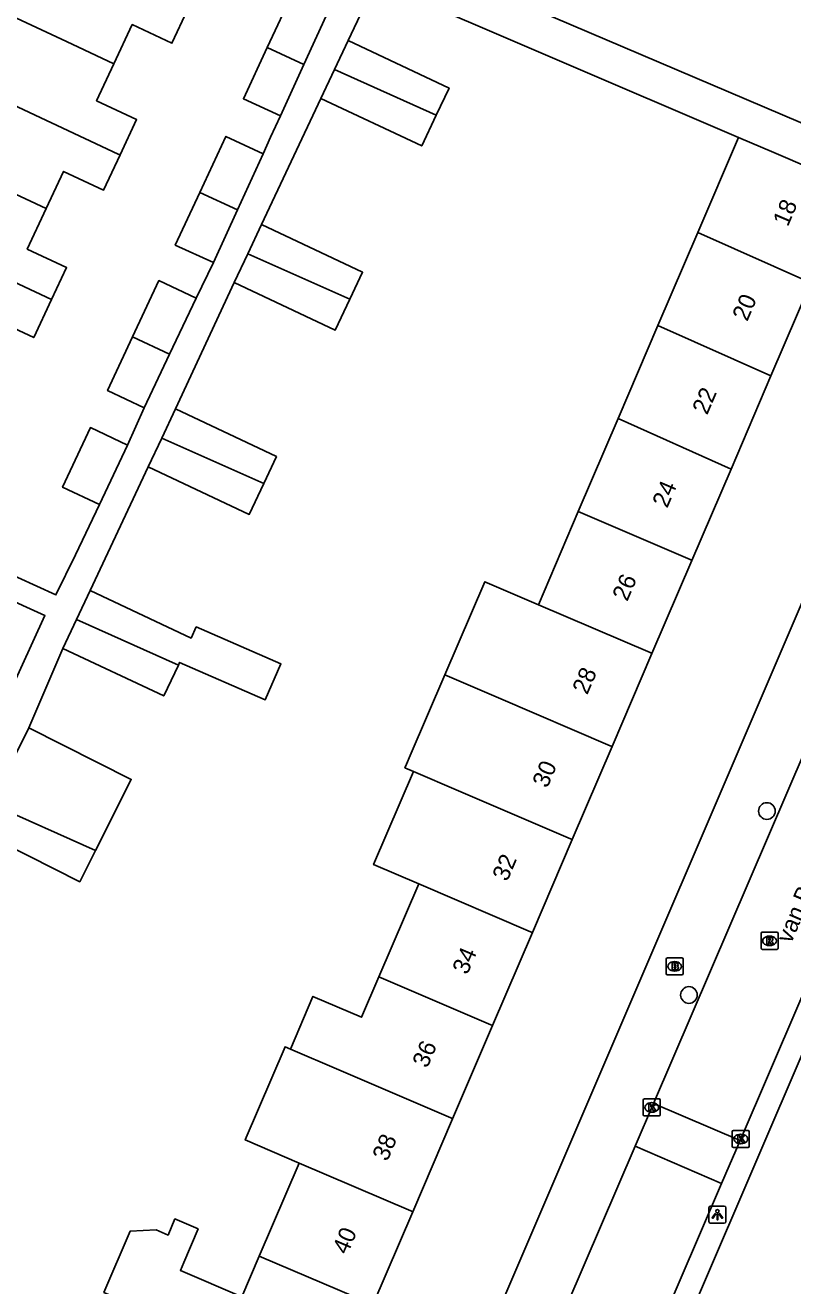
# Model space of a CAD drawing. Extents: x 159822 to 160765, y 380693 to 381634.
# Drawn here: x 160241.1 to 160286.1, y 381322.4 to 381396.3 of the extents above; entities that cross this region are included whole.
import ezdxf

# ---------------------------------------------------------------- set-up
doc = ezdxf.new("R2010")
doc.units = 0
for name, color, linetype in [('IMGEO_Boom', 7, 'Continuous'), ('IMGEO_Brandkraan', 7, 'Continuous'), ('IMGEO_Kolk', 7, 'Continuous'), ('IMGEO_Lichtpunt', 7, 'Continuous'), ('IMGEO_Openbare_ruimte_label', 7, 'Continuous'), ('IMGEO_Pand', 7, 'Continuous'), ('IMGEO_Pand_nummerreeks', 7, 'Continuous'), ('IMGEO_Rijbaan_lokaal_open', 7, 'Continuous'), ('IMGEO_Rioolput', 7, 'Continuous'), ('IMGEO_Voetpad_halfverhard', 7, 'Continuous'), ('IMGEO_Voetpad_open', 7, 'Continuous')]:
    doc.layers.add(name, color=color, linetype=linetype)

msp = doc.modelspace()

# ---------------------------------------------------------------- linework, layer by layer
at = {"layer": 'IMGEO_Boom'}
for centre in [(160284.61, 381350.247), (160280.037, 381339.46)]:
    msp.add_circle(centre, 0.489, dxfattribs=at)
at = {"layer": 'IMGEO_Brandkraan'}
for p, q in [((160278.697, 381340.712), (160278.697, 381341.564)), ((160278.772, 381341.638), (160279.624, 381341.638)), ((160279.185, 381341.418), (160279.21, 381341.418)), ((160279.698, 381341.564), (160279.698, 381340.712)), ((160279.624, 381340.638), (160278.772, 381340.638)), ((160279.208, 381340.858), (160279.183, 381340.858))]:
    msp.add_line(p, q, dxfattribs=at)
for points in [[(160278.697, 381340.712), (160278.697, 381341.564)], [(160278.772, 381341.638), (160279.624, 381341.638)], [(160279.045, 381341.338), (160279.045, 381340.938), (160279.258, 381340.938)], [(160279.276, 381341.338), (160279.045, 381341.338)], [(160279.224, 381341.257), (160279.17, 381341.257), (160279.17, 381341.181)], [(160279.17, 381341.181), (160279.223, 381341.181)], [(160279.232, 381341.105), (160279.17, 381341.105), (160279.17, 381341.024)], [(160279.17, 381341.024), (160279.232, 381341.024)], [(160279.698, 381341.564), (160279.698, 381340.712)], [(160279.624, 381340.638), (160278.772, 381340.638)]]:
    msp.add_lwpolyline(points, dxfattribs=at)
for centre, radius, start, end in [((160278.774, 381341.562), 0.0765, 91.55205, 178.44795), ((160278.774, 381341.562), 0.0765, 91.55205, 178.44795), ((160279.225, 381341.219), 0.0379, 267.82845, 90.93552), ((160279.233, 381341.064), 0.0404, 269.87594, 90.50774), ((160279.28, 381341.193), 0.145, 59.4692, 91.53667), ((160279.305, 381341.24), 0.0922, 285.51372, 58.15012), ((160279.31, 381341.048), 0.105, 301.31148, 78.98903), ((160279.622, 381341.562), 0.0765, 1.55205, 88.44795), ((160279.622, 381341.562), 0.0765, 1.55205, 88.44795), ((160278.774, 381340.714), 0.0765, 181.55205, 268.44795), ((160278.774, 381340.714), 0.0765, 181.55205, 268.44795), ((160279.264, 381341.189), 0.251, 268.66757, 293.53466), ((160279.622, 381340.714), 0.0765, 271.55205, 358.44795), ((160279.622, 381340.714), 0.0765, 271.55205, 358.44795)]:
    msp.add_arc(centre, radius, start, end, dxfattribs=at)
for centre, major_axis, ratio, start_param, end_param in [((160279.184, 381341.138), (-0.387, 0.002), 0.722429, 4.712389, 7.853982), ((160279.209, 381341.138), (-0.39, 0.002), 0.717154, 1.570796, 4.712389)]:
    msp.add_ellipse(centre, major_axis=major_axis, ratio=ratio, start_param=start_param, end_param=end_param, dxfattribs=at)
at = {"layer": 'IMGEO_Kolk'}
for p, q in [((160277.353, 381332.443), (160277.353, 381333.295)), ((160277.428, 381333.369), (160278.28, 381333.369)), ((160277.841, 381333.149), (160277.866, 381333.149)), ((160278.354, 381333.295), (160278.354, 381332.443)), ((160278.28, 381332.369), (160277.428, 381332.369)), ((160277.864, 381332.589), (160277.839, 381332.589)), ((160282.576, 381330.594), (160282.576, 381331.446)), ((160282.651, 381331.52), (160283.503, 381331.52)), ((160283.577, 381331.446), (160283.577, 381330.594)), ((160283.087, 381330.74), (160283.062, 381330.74)), ((160283.064, 381331.3), (160283.089, 381331.3)), ((160283.503, 381330.52), (160282.651, 381330.52))]:
    msp.add_line(p, q, dxfattribs=at)
for points in [[(160277.353, 381332.443), (160277.353, 381333.295)], [(160277.428, 381333.369), (160278.28, 381333.369)], [(160277.674, 381333.069), (160277.797, 381333.069), (160277.797, 381332.918), (160277.927, 381333.069), (160278.091, 381333.069), (160277.945, 381332.918), (160278.098, 381332.669), (160277.946, 381332.669), (160277.861, 381332.833), (160277.797, 381332.766), (160277.797, 381332.669), (160277.674, 381332.669), (160277.674, 381333.069)], [(160278.354, 381333.295), (160278.354, 381332.443)], [(160278.28, 381332.369), (160277.428, 381332.369)], [(160282.576, 381330.594), (160282.576, 381331.446)], [(160282.651, 381331.52), (160283.503, 381331.52)], [(160283.577, 381331.446), (160283.577, 381330.594)], [(160282.897, 381331.22), (160283.02, 381331.22), (160283.02, 381331.069), (160283.15, 381331.22), (160283.314, 381331.22), (160283.168, 381331.069), (160283.321, 381330.82), (160283.169, 381330.82), (160283.084, 381330.984), (160283.02, 381330.917), (160283.02, 381330.82), (160282.897, 381330.82), (160282.897, 381331.22)], [(160283.503, 381330.52), (160282.651, 381330.52)]]:
    msp.add_lwpolyline(points, dxfattribs=at)
for centre, start, end in [((160277.43, 381333.293), 91.55205, 178.44795), ((160277.43, 381333.293), 91.55205, 178.44795), ((160278.278, 381333.293), 1.55205, 88.44795), ((160278.278, 381333.293), 1.55205, 88.44795), ((160277.43, 381332.445), 181.55205, 268.44795), ((160277.43, 381332.445), 181.55205, 268.44795), ((160278.278, 381332.445), 271.55205, 358.44795), ((160278.278, 381332.445), 271.55205, 358.44795), ((160282.653, 381331.444), 91.55205, 178.44795), ((160282.653, 381331.444), 91.55205, 178.44795), ((160283.501, 381331.444), 1.55205, 88.44795), ((160283.501, 381331.444), 1.55205, 88.44795), ((160282.653, 381330.596), 181.55205, 268.44795), ((160282.653, 381330.596), 181.55205, 268.44795), ((160283.501, 381330.596), 271.55205, 358.44795), ((160283.501, 381330.596), 271.55205, 358.44795)]:
    msp.add_arc(centre, 0.0765, start, end, dxfattribs=at)
for centre, major_axis, ratio, start_param, end_param in [((160277.84, 381332.869), (-0.387, 0.002), 0.722429, 4.712389, 7.853982), ((160277.865, 381332.869), (-0.39, 0.002), 0.717154, 1.570796, 4.712389), ((160283.063, 381331.02), (-0.387, 0.002), 0.722429, 4.712389, 7.853982), ((160283.088, 381331.02), (-0.39, 0.002), 0.717154, 1.570796, 4.712389)]:
    msp.add_ellipse(centre, major_axis=major_axis, ratio=ratio, start_param=start_param, end_param=end_param, dxfattribs=at)
at = {"layer": 'IMGEO_Lichtpunt'}
for p, q in [((160281.209, 381326.985), (160281.209, 381326.178)), ((160281.209, 381326.985), (160281.209, 381326.178)), ((160282.111, 381327.08), (160281.303, 381327.08)), ((160282.111, 381327.08), (160281.303, 381327.08)), ((160282.205, 381326.178), (160282.205, 381326.985)), ((160282.205, 381326.178), (160282.205, 381326.985)), ((160281.303, 381326.084), (160282.111, 381326.084)), ((160281.303, 381326.084), (160282.111, 381326.084))]:
    msp.add_line(p, q, dxfattribs=at)
for points in [[(160281.583, 381326.649), (160281.622, 381326.621), (160281.434, 381326.359), (160281.396, 381326.386), (160281.583, 381326.649)], [(160281.685, 381326.601), (160281.732, 381326.601), (160281.732, 381326.279), (160281.685, 381326.279), (160281.685, 381326.601)], [(160281.795, 381326.621), (160281.833, 381326.648), (160282.02, 381326.386), (160281.981, 381326.358), (160281.795, 381326.621)]]:
    msp.add_lwpolyline(points, dxfattribs=at)
msp.add_circle((160281.708, 381326.783), 0.0994, dxfattribs=at)
for centre, start, end in [((160281.303, 381326.985), 90, 180), ((160281.303, 381326.985), 90, 180), ((160282.111, 381326.985), 0, 90), ((160282.111, 381326.985), 0, 90), ((160281.303, 381326.178), 180, 270), ((160281.303, 381326.178), 180, 270), ((160282.111, 381326.178), 270, 0), ((160282.111, 381326.178), 270, 360)]:
    msp.add_arc(centre, 0.0946, start, end, dxfattribs=at)
at = {"layer": 'IMGEO_Pand'}
for points in [[(160246.296, 381394.056), (160243.514, 381395.358), (160236.776, 381398.512)], [(160258.959, 381397.346), (160256.831, 381398.319), (160255.294, 381395.017)], [(160250.61, 381397.212), (160249.699, 381395.264), (160247.371, 381396.353), (160246.296, 381394.056)], [(160257.437, 381394.014), (160258.959, 381397.346)], [(160255.294, 381395.017), (160253.894, 381392.011), (160256.059, 381390.998)], [(160255.294, 381395.017), (160257.437, 381394.014)], [(160259.229, 381393.717), (160260.034, 381395.425)], [(160260.034, 381395.425), (160265.957, 381392.633), (160265.211, 381391.05)], [(160234.789, 381394.267), (160246.548, 381388.762), (160246.653, 381388.713)], [(160246.296, 381394.056), (160245.28, 381391.885), (160247.624, 381390.788), (160246.653, 381388.713)], [(160256.059, 381390.998), (160257.437, 381394.014)], [(160258.434, 381392.029), (160259.229, 381393.717)], [(160259.229, 381393.717), (160265.211, 381391.05)], [(160265.211, 381391.05), (160264.357, 381389.238), (160258.434, 381392.029)], [(160232.802, 381390.02), (160239.584, 381386.846), (160242.315, 381385.568)], [(160255.045, 381388.778), (160252.864, 381389.799), (160251.336, 381386.518)], [(160280.556, 381384.165), (160282.945, 381389.736)], [(160282.945, 381389.736), (160285.019, 381388.847), (160289.614, 381386.877)], [(160246.653, 381388.713), (160245.687, 381386.648), (160243.335, 381387.748), (160242.315, 381385.568)], [(160253.541, 381385.486), (160255.045, 381388.778)], [(160251.336, 381386.518), (160249.896, 381383.426), (160252.133, 381382.404)], [(160253.541, 381385.486), (160251.336, 381386.518)], [(160242.638, 381380.241), (160230.816, 381385.775)], [(160242.315, 381385.568), (160241.203, 381383.19), (160243.512, 381382.109), (160242.638, 381380.241)], [(160252.133, 381382.404), (160253.541, 381385.486)], [(160254.153, 381382.923), (160254.958, 381384.63)], [(160254.958, 381384.63), (160260.881, 381381.839), (160260.135, 381380.256)], [(160278.217, 381378.71), (160280.556, 381384.165)], [(160287.184, 381381.211), (160280.556, 381384.165)], [(160253.357, 381381.235), (160254.153, 381382.923)], [(160254.153, 381382.923), (160260.135, 381380.256)], [(160251.122, 381380.311), (160248.93, 381381.351), (160247.389, 381378.042)], [(160260.135, 381380.256), (160259.281, 381378.443), (160253.357, 381381.235)], [(160287.184, 381381.211), (160284.845, 381375.755)], [(160242.638, 381380.241), (160241.592, 381378.006), (160239.195, 381379.127), (160238.203, 381377.008), (160237.306, 381377.428)], [(160249.562, 381377.025), (160251.122, 381380.311)], [(160275.877, 381373.254), (160278.217, 381378.71)], [(160284.845, 381375.755), (160278.217, 381378.71)], [(160247.389, 381378.042), (160245.926, 381374.901), (160248.071, 381373.883)], [(160249.562, 381377.025), (160247.389, 381378.042)], [(160248.071, 381373.883), (160249.562, 381377.025)], [(160284.845, 381375.755), (160282.505, 381370.299)], [(160249.102, 381372.114), (160249.907, 381373.822)], [(160249.907, 381373.822), (160255.83, 381371.031), (160255.084, 381369.448)], [(160273.538, 381367.799), (160275.877, 381373.254)], [(160275.877, 381373.254), (160282.505, 381370.299)], [(160247.093, 381371.697), (160244.915, 381372.73), (160243.283, 381369.225), (160245.441, 381368.216)], [(160248.307, 381370.426), (160249.102, 381372.114)], [(160255.084, 381369.448), (160249.102, 381372.114)], [(160245.441, 381368.216), (160247.093, 381371.697)], [(160255.084, 381369.448), (160254.23, 381367.635), (160248.307, 381370.426)], [(160282.505, 381370.299), (160280.207, 381364.941)], [(160271.198, 381362.344), (160273.538, 381367.799)], [(160280.207, 381364.941), (160280.098, 381364.988), (160273.538, 381367.799)], [(160280.207, 381364.941), (160277.867, 381359.485)], [(160265.713, 381358.236), (160268.053, 381363.692), (160271.198, 381362.344)], [(160239.61, 381362.906), (160242.241, 381361.71), (160240.135, 381357.076)], [(160244.897, 381363.178), (160244.092, 381361.471)], [(160244.897, 381363.178), (160250.82, 381360.387), (160251.127, 381361.038), (160256.093, 381358.876), (160255.175, 381356.766), (160250.145, 381358.955), (160250.074, 381358.804)], [(160277.867, 381359.485), (160277.758, 381359.532), (160271.198, 381362.344)], [(160243.297, 381359.782), (160244.092, 381361.471)], [(160244.092, 381361.471), (160250.074, 381358.804)], [(160250.074, 381358.804), (160249.22, 381356.991), (160243.297, 381359.782)], [(160277.867, 381359.485), (160275.528, 381354.03)], [(160263.871, 381352.567), (160263.373, 381352.78), (160263.461, 381352.985), (160263.685, 381353.508), (160265.713, 381358.236)], [(160265.713, 381358.236), (160268.858, 381356.888), (160275.419, 381354.077), (160275.528, 381354.03)], [(160239.064, 381350.674), (160241.303, 381355.124)], [(160241.303, 381355.124), (160247.314, 381352.099), (160245.216, 381347.931)], [(160275.528, 381354.03), (160273.188, 381348.574)], [(160264.179, 381345.977), (160261.531, 381347.111), (160263.871, 381352.567)], [(160263.871, 381352.567), (160266.519, 381351.432), (160273.079, 381348.621), (160273.188, 381348.574)], [(160239.064, 381350.674), (160245.216, 381347.931)], [(160245.216, 381347.931), (160244.293, 381346.096), (160238.282, 381349.121)], [(160273.188, 381348.574), (160270.849, 381343.119)], [(160261.841, 381340.523), (160264.179, 381345.977)], [(160264.179, 381345.977), (160270.74, 381343.166), (160270.849, 381343.119)], [(160270.849, 381343.119), (160268.51, 381337.664)], [(160256.646, 381336.289), (160257.971, 381339.377), (160260.824, 381338.153), (160261.841, 381340.523)], [(160268.51, 381337.664), (160268.401, 381337.711), (160261.841, 381340.523)], [(160268.51, 381337.664), (160266.17, 381332.208)], [(160257.161, 381329.61), (160253.996, 381330.966), (160256.335, 381336.422), (160256.646, 381336.289)], [(160266.17, 381332.208), (160266.061, 381332.255), (160259.5, 381335.066), (160256.646, 381336.289)], [(160266.17, 381332.208), (160263.83, 381326.752)], [(160254.821, 381324.155), (160257.161, 381329.61)], [(160257.161, 381329.61), (160263.721, 381326.799), (160263.83, 381326.752)], [(160252.482, 381318.7), (160252.632, 381319.049), (160249.028, 381320.594), (160245.705, 381322.019), (160247.246, 381325.612), (160248.777, 381325.683), (160249.468, 381325.386), (160249.873, 381326.33), (160251.236, 381325.745), (160250.393, 381323.777), (160250.194, 381323.313), (160253.798, 381321.768), (160254.821, 381324.155)], [(160263.83, 381326.752), (160261.491, 381321.297)], [(160261.491, 381321.297), (160261.382, 381321.344), (160254.821, 381324.155)]]:
    msp.add_lwpolyline(points, dxfattribs=at)
at = {"layer": 'IMGEO_Rijbaan_lokaal_open'}
for points in [[(160277.958, 381333.106), (160288.047, 381356.571), (160301.828, 381388.763)], [(160306.945, 381386.573), (160305.25, 381382.609), (160283.033, 381330.923)], [(160276.881, 381330.602), (160277.958, 381333.106)], [(160283.033, 381330.923), (160277.958, 381333.106)], [(160283.033, 381330.923), (160281.951, 381328.405)], [(160253.445, 381276.078), (160264.367, 381301.496), (160265.868, 381304.988), (160276.881, 381330.602)], [(160281.951, 381328.405), (160276.881, 381330.602)], [(160281.951, 381328.405), (160270.908, 381302.714), (160258.532, 381273.892)]]:
    msp.add_lwpolyline(points, dxfattribs=at)
at = {"layer": 'IMGEO_Rioolput'}
for p, q in [((160284.265, 381342.211), (160284.265, 381343.063)), ((160284.34, 381343.137), (160285.192, 381343.137)), ((160284.753, 381342.917), (160284.778, 381342.917)), ((160285.266, 381343.063), (160285.266, 381342.211)), ((160285.192, 381342.137), (160284.34, 381342.137)), ((160284.776, 381342.357), (160284.751, 381342.357))]:
    msp.add_line(p, q, dxfattribs=at)
for points in [[(160284.265, 381342.211), (160284.265, 381343.063)], [(160284.34, 381343.137), (160285.192, 381343.137)], [(160284.854, 381342.835), (160284.602, 381342.837), (160284.602, 381342.437)], [(160284.602, 381342.437), (160284.726, 381342.437), (160284.726, 381342.599), (160284.737, 381342.599)], [(160284.78, 381342.756), (160284.726, 381342.756), (160284.726, 381342.675)], [(160284.726, 381342.675), (160284.778, 381342.675)], [(160284.784, 381342.57), (160284.855, 381342.437), (160284.995, 381342.437), (160284.93, 381342.563)], [(160285.266, 381343.063), (160285.266, 381342.211)], [(160285.192, 381342.137), (160284.34, 381342.137)]]:
    msp.add_lwpolyline(points, dxfattribs=at)
for centre, radius, start, end in [((160284.342, 381343.061), 0.0765, 91.55205, 178.44795), ((160284.342, 381343.061), 0.0765, 91.55205, 178.44795), ((160284.736, 381342.546), 0.0533, 26.02933, 88.69889), ((160284.762, 381342.864), 0.19, 274.7715, 282.96867), ((160284.786, 381342.66), 0.0964, 77.00612, 93.18647), ((160284.8, 381342.717), 0.0378, 276.66336, 79.67722), ((160284.853, 381342.725), 0.109, 350.36119, 89.41601), ((160284.851, 381342.725), 0.112, 277.58423, 350.98172), ((160284.835, 381342.51), 0.108, 29.51342, 73.79051), ((160285.19, 381343.061), 0.0765, 1.55205, 88.44795), ((160285.19, 381343.061), 0.0765, 1.55205, 88.44795), ((160284.342, 381342.213), 0.0765, 181.55205, 268.44795), ((160284.342, 381342.213), 0.0765, 181.55205, 268.44795), ((160285.19, 381342.213), 0.0765, 271.55205, 358.44795), ((160285.19, 381342.213), 0.0765, 271.55205, 358.44795)]:
    msp.add_arc(centre, radius, start, end, dxfattribs=at)
for centre, major_axis, ratio, start_param, end_param in [((160284.752, 381342.637), (-0.387, 0.002), 0.722429, 4.712389, 7.853982), ((160284.777, 381342.637), (-0.39, 0.002), 0.717154, 1.570796, 4.712389)]:
    msp.add_ellipse(centre, major_axis=major_axis, ratio=ratio, start_param=start_param, end_param=end_param, dxfattribs=at)
at = {"layer": 'IMGEO_Voetpad_halfverhard'}
for points in [[(160263.003, 381402.416), (160263.263, 381402.295), (160262.575, 381400.815), (160272.062, 381396.784), (160296.864, 381386.245)], [(160282.945, 381389.736), (160261.654, 381398.862), (160260.034, 381395.425)], [(160258.434, 381392.029), (160254.958, 381384.63)], [(160255.045, 381388.778), (160255.489, 381389.751), (160256.059, 381390.998)], [(160251.122, 381380.311), (160252.133, 381382.404)], [(160253.357, 381381.235), (160249.907, 381373.822)], [(160247.093, 381371.697), (160248.071, 381373.883)], [(160248.307, 381370.426), (160244.897, 381363.178)], [(160233.214, 381368.778), (160233.937, 381366.978), (160242.892, 381362.918), (160244.042, 381365.269), (160245.441, 381368.216)], [(160243.297, 381359.782), (160241.303, 381355.124)]]:
    msp.add_lwpolyline(points, dxfattribs=at)
at = {"layer": 'IMGEO_Voetpad_open'}
for points in [[(160274.636, 381307.919), (160311.657, 381394.179)], [(160295.966, 381384.153), (160263.116, 381307.549)]]:
    msp.add_lwpolyline(points, dxfattribs=at)

# ---------------------------------------------------------------- texts
at = {"layer": 'IMGEO_Openbare_ruimte_label'}
msp.add_text('van Beethovenlaan', height=1, rotation=66.74124, dxfattribs=at).set_placement((160286.025, 381342.431))
at = {"layer": 'IMGEO_Pand_nummerreeks'}
for s, rotation, p in [('18', 66.78868, (160285.836, 381384.461)), ('20', 66.78868, (160283.454, 381378.906)), ('22', 66.78868, (160281.105, 381373.429)), ('24', 66.78868, (160278.759, 381367.96)), ('26', 66.78868, (160276.413, 381362.489)), ('28', 66.78969, (160274.068, 381357.02)), ('30', 66.78969, (160271.722, 381351.548)), ('32', 66.78969, (160269.373, 381346.071)), ('34', 66.78868, (160267.027, 381340.602)), ('36', 66.78969, (160264.681, 381335.13)), ('38', 66.78969, (160262.336, 381329.662)), ('40', 66.78868, (160259.99, 381324.19))]:
    msp.add_text(s, height=1, rotation=rotation, dxfattribs=at).set_placement(p)

doc.saveas('drawing.dxf')
